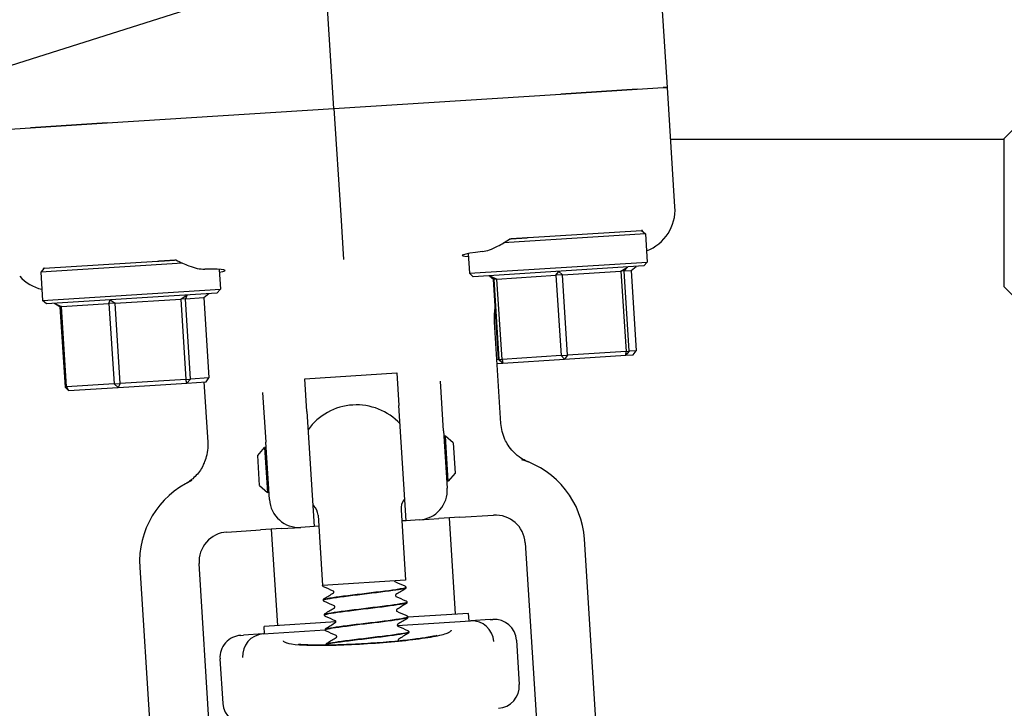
# Model space of a CAD drawing. Header units: inches. Extents: x 24 to 1128, y -69 to 748.
# Tile 618 of 656: x 622.83 to 626.98, y 682.27 to 685.17. Entities that reach past the tile are written whole.
import ezdxf

# ---------------------------------------------------------------- set-up
doc = ezdxf.new("R2010")
doc.units = ezdxf.units.IN
doc.header["$LTSCALE"] = 32
doc.header["$MEASUREMENT"] = 0
doc.layers.add('Visible (ANSI)', color=7, linetype='Continuous', lineweight=30)

msp = doc.modelspace()

# ---------------------------------------------------------------- linework, layer by layer
at = {"layer": 'Visible (ANSI)'}
for p, q in [((624.15428, 684.79729), (624.12203, 685.30594)), ((623.58397, 685.22853), (622.64463, 684.93101)), ((625.55771, 684.88627), (625.53585, 685.23103)), ((625.10902, 684.85782), (625.43061, 684.87821)), ((625.43061, 684.87821), (625.10902, 684.85782)), ((625.43061, 684.87821), (625.5402, 684.88516)), ((625.43061, 684.87821), (625.5402, 684.88516)), ((625.54793, 684.88565), (625.5402, 684.88516)), ((625.5402, 684.88516), (625.54793, 684.88565)), ((625.55771, 684.88627), (625.54793, 684.88565)), ((625.54793, 684.88565), (625.55771, 684.88627)), ((625.58956, 684.38388), (625.55771, 684.88627)), ((624.15428, 684.79729), (625.10902, 684.85782)), ((624.15428, 684.79729), (625.10902, 684.85782)), ((623.19953, 684.73675), (624.15428, 684.79729)), ((623.19953, 684.73675), (624.15428, 684.79729)), ((624.15428, 684.79729), (624.18272, 684.34875)), ((622.76835, 684.70941), (622.87794, 684.71636)), ((622.76835, 684.70941), (622.87794, 684.71636)), ((622.87794, 684.71636), (623.19953, 684.73675)), ((623.19953, 684.73675), (622.87794, 684.71636)), ((626.97563, 684.67133), (627.03813, 684.73383)), ((626.97563, 684.04633), (626.97563, 684.67133)), ((625.57152, 684.66853), (626.97563, 684.66853)), ((624.18272, 684.34875), (624.19458, 684.16166)), ((625.46528, 684.26981), (624.86835, 684.23196)), ((624.97156, 684.25416), (625.4487, 684.28442)), ((625.45239, 684.28465), (625.4487, 684.28442)), ((625.4487, 684.28442), (625.46528, 684.26981)), ((625.46528, 684.26981), (625.4728, 684.1513)), ((624.71904, 684.18683), (624.7243, 684.10384)), ((623.51733, 684.1463), (622.92039, 684.10845)), ((622.935, 684.12504), (623.41214, 684.15529)), ((624.7243, 684.10384), (625.4728, 684.1513)), ((625.45819, 684.13472), (624.74088, 684.08924)), ((625.40473, 684.11567), (625.42583, 684.13267)), ((625.45819, 684.13472), (625.4728, 684.1513)), ((622.935, 684.12504), (622.92039, 684.10845)), ((622.92039, 684.10845), (622.92791, 683.98994)), ((622.935, 684.12504), (622.93131, 684.1248)), ((623.67114, 684.12039), (623.67641, 684.0374)), ((624.74088, 684.08924), (624.7243, 684.10384)), ((624.80865, 684.09353), (624.82535, 684.07894)), ((624.81035, 684.09364), (624.84043, 684.07989)), ((624.82681, 684.07903), (624.81035, 684.09364)), ((624.84043, 684.07989), (625.0886, 684.09563)), ((625.0886, 684.09563), (625.10125, 684.11209)), ((625.11561, 684.09734), (625.0886, 684.09563)), ((625.0886, 684.09563), (625.11003, 683.75756)), ((625.10125, 684.11209), (625.11561, 684.09734)), ((625.11561, 684.09734), (625.36232, 684.11298)), ((625.13704, 683.75927), (625.11561, 684.09734)), ((625.36232, 684.11298), (625.39043, 684.13042)), ((625.3757, 684.11383), (625.36232, 684.11298)), ((625.36232, 684.11298), (625.38375, 683.77491)), ((625.39043, 684.13042), (625.3757, 684.11383)), ((625.3757, 684.11383), (625.40473, 684.11567)), ((625.39714, 683.77576), (625.3757, 684.11383)), ((625.40473, 684.11567), (625.42616, 683.7776)), ((624.82535, 684.07894), (624.82681, 684.07903)), ((624.84679, 683.74087), (624.82535, 684.07894)), ((624.84043, 684.07989), (624.82681, 684.07903)), ((624.82681, 684.07903), (624.84825, 683.74096)), ((624.86187, 683.74182), (624.84043, 684.07989)), ((622.92791, 683.98994), (623.67641, 684.0374)), ((623.6618, 684.02082), (622.94449, 683.97534)), ((623.51032, 683.99556), (623.53701, 684.01291)), ((623.53701, 684.01291), (623.52965, 683.99678)), ((623.60701, 684.00169), (623.62769, 684.01866)), ((623.6618, 684.02082), (623.67641, 684.0374)), ((626.97563, 684.04633), (627.03813, 683.98383)), ((622.94449, 683.97534), (622.92791, 683.98994)), ((622.9786, 683.9775), (623.00792, 683.9637)), ((623.00126, 683.96328), (622.9786, 683.9775)), ((623.00792, 683.9637), (623.20744, 683.97635)), ((623.20744, 683.97635), (623.21246, 683.99233)), ((623.23344, 683.978), (623.20744, 683.97635)), ((623.20744, 683.97635), (623.22887, 683.63828)), ((623.21246, 683.99233), (623.23344, 683.978)), ((623.23344, 683.978), (623.51032, 683.99556)), ((623.25487, 683.63993), (623.23344, 683.978)), ((623.52965, 683.99678), (623.51032, 683.99556)), ((623.51032, 683.99556), (623.53175, 683.65749)), ((623.52965, 683.99678), (623.60701, 684.00169)), ((623.55108, 683.65871), (623.52965, 683.99678)), ((623.60701, 684.00169), (623.62845, 683.66362)), ((623.00792, 683.9637), (623.00126, 683.96328)), ((623.00126, 683.96328), (623.02269, 683.62521)), ((623.02936, 683.62563), (623.00792, 683.9637)), ((624.85707, 683.47165), (624.83004, 683.89801)), ((625.11003, 683.75756), (625.13704, 683.75927)), ((625.13704, 683.75927), (625.12448, 683.74282)), ((625.12448, 683.74282), (625.38257, 683.75918)), ((625.38375, 683.77491), (625.13704, 683.75927)), ((625.39714, 683.77576), (625.38257, 683.75918)), ((625.38257, 683.75918), (625.38375, 683.77491)), ((625.38257, 683.75918), (625.41416, 683.76118)), ((625.38375, 683.77491), (625.39714, 683.77576)), ((625.42616, 683.7776), (625.39714, 683.77576)), ((625.41416, 683.76118), (625.42616, 683.7776)), ((624.84679, 683.74087), (624.84003, 683.74044)), ((624.84102, 683.72484), (624.86334, 683.72626)), ((624.84825, 683.74096), (624.84679, 683.74087)), ((624.84679, 683.74087), (624.86334, 683.72626)), ((624.84825, 683.74096), (624.86187, 683.74182)), ((624.86486, 683.72636), (624.84825, 683.74096)), ((625.11003, 683.75756), (624.86187, 683.74182)), ((624.86187, 683.74182), (624.86486, 683.72636)), ((624.86334, 683.72626), (624.86486, 683.72636)), ((624.86486, 683.72636), (625.12448, 683.74282)), ((625.12448, 683.74282), (625.11003, 683.75756)), ((624.03223, 683.66035), (624.41895, 683.68487)), ((624.41895, 683.68487), (624.42769, 683.54701)), ((623.22887, 683.63828), (623.02936, 683.62563)), ((623.22887, 683.63828), (623.25487, 683.63993)), ((623.24563, 683.62369), (623.22887, 683.63828)), ((623.24563, 683.62369), (623.53528, 683.64205)), ((623.25487, 683.63993), (623.24563, 683.62369)), ((623.53175, 683.65749), (623.25487, 683.63993)), ((623.53175, 683.65749), (623.55108, 683.65871)), ((623.53528, 683.64205), (623.53175, 683.65749)), ((623.55108, 683.65871), (623.53528, 683.64205)), ((623.53528, 683.64205), (623.61621, 683.64718)), ((623.62845, 683.66362), (623.55108, 683.65871)), ((623.62455, 683.3935), (623.60849, 683.6467)), ((623.61621, 683.64718), (623.62845, 683.66362)), ((624.04097, 683.52249), (624.03223, 683.66035)), ((624.61601, 683.44125), (624.60275, 683.65048)), ((623.02269, 683.62521), (623.02936, 683.62563)), ((623.03691, 683.61045), (623.02269, 683.62521)), ((623.02936, 683.62563), (623.03691, 683.61045)), ((623.03691, 683.61045), (623.24563, 683.62369)), ((623.85425, 683.60302), (623.86751, 683.39379)), ((624.04097, 683.52249), (624.07165, 683.03853)), ((624.45838, 683.06305), (624.42769, 683.54701)), ((624.61601, 683.44125), (624.63135, 683.19927)), ((623.88286, 683.15181), (623.86751, 683.39379)), ((624.62367, 683.41923), (624.61743, 683.41883)), ((624.63569, 683.22961), (624.62367, 683.41923)), ((624.65684, 683.39002), (624.62367, 683.41923)), ((624.65684, 683.39002), (624.6649, 683.26277)), ((623.83349, 683.33781), (623.8627, 683.37098)), ((623.86894, 683.37137), (623.8627, 683.37098)), ((623.8627, 683.37098), (623.87472, 683.18136)), ((623.84156, 683.21057), (623.83349, 683.33781)), ((624.6649, 683.26277), (624.63569, 683.22961)), ((624.63569, 683.22961), (624.62946, 683.22921)), ((623.84156, 683.21057), (623.87472, 683.18136)), ((623.88096, 683.18175), (623.87472, 683.18136)), ((624.4367, 683.10867), (624.45548, 682.81237)), ((624.0874, 683.08653), (624.10619, 682.79022)), ((624.45838, 683.06305), (624.43966, 683.06187)), ((624.51451, 683.06661), (624.45838, 683.06305)), ((624.51451, 683.06661), (624.596, 683.07178)), ((624.68476, 683.07741), (624.596, 683.07178)), ((624.63926, 683.07452), (624.66497, 682.66909)), ((624.68476, 683.07741), (624.82639, 683.08639)), ((623.70364, 683.0152), (623.84527, 683.02418)), ((623.93403, 683.02981), (623.84527, 683.02418)), ((623.89077, 683.02707), (623.91647, 682.62163)), ((623.93403, 683.02981), (624.01552, 683.03498)), ((624.07165, 683.03853), (624.01552, 683.03498)), ((624.09037, 683.03972), (624.07165, 683.03853)), ((625.27973, 681.86262), (625.20855, 682.98537)), ((624.95905, 682.96955), (625.03023, 681.8468)), ((623.3373, 682.86672), (623.40849, 681.74398)), ((623.65799, 681.7598), (623.5868, 682.88254)), ((624.45548, 682.81237), (624.10619, 682.79022)), ((624.45738, 682.78249), (624.45742, 682.78187)), ((624.11006, 682.72912), (624.1101, 682.7285)), ((624.46134, 682.72005), (624.46138, 682.71943)), ((624.11402, 682.66668), (624.11406, 682.66606)), ((624.42118, 682.62232), (624.72895, 682.64183)), ((624.4653, 682.65761), (624.46534, 682.65699)), ((624.72111, 682.67265), (624.46532, 682.65643)), ((624.72308, 682.64146), (624.72111, 682.67265)), ((624.81149, 682.64707), (624.72895, 682.64183)), ((624.81149, 682.64707), (624.82288, 682.64779)), ((623.85645, 682.58651), (624.1181, 682.6031)), ((624.16224, 682.63721), (623.86034, 682.61807)), ((623.86231, 682.58688), (623.86034, 682.61807)), ((624.11798, 682.60425), (624.11802, 682.60363)), ((623.76251, 682.58055), (623.77391, 682.58128)), ((623.85645, 682.58651), (623.77391, 682.58128)), ((624.46926, 682.59517), (624.46929, 682.59455)), ((624.92238, 682.56016), (624.93424, 682.37303)), ((624.12194, 682.54181), (624.12198, 682.54119)), ((623.67488, 682.48106), (623.68675, 682.29394))]:
    msp.add_line(p, q, dxfattribs=at)
for centre, radius, start, end in [((624.2492, 683.30029), 0.25, 42.82295, 144.43301), ((624.8343, 682.96164), 0.375, 3.62798, 72.73227), ((623.71155, 682.89045), 0.375, 114.52369, 183.62798), ((624.5066, 683.19136), 0.125, 273.62798, 3.62798), ((624.00761, 683.15972), 0.125, 183.62798, 273.62798), ((624.49907, 683.11263), 0.0625, 143.09218, 183.62798), ((624.2492, 683.30029), 0.25, 323.09218, 324.43301), ((624.2492, 683.30029), 0.25, 222.82295, 224.16378), ((624.02502, 683.08257), 0.0625, 3.62798, 44.16378), ((624.8343, 682.96164), 0.125, 3.62798, 93.62798), ((623.71155, 682.89045), 0.125, 93.62798, 183.62798), ((624.82882, 682.55423), 0.09375, 3.62798, 93.62798), ((623.76845, 682.48699), 0.09375, 93.62798, 183.62798), ((624.84068, 682.3671), 0.09375, 273.62798, 3.62798), ((623.78031, 682.29987), 0.09375, 183.62798, 273.62798)]:
    msp.add_arc(centre, radius, start, end, dxfattribs=at)
for centre, major_axis, ratio, start_param, end_param in [((625.40072, 684.37299), (-0.18338, 0.04709), 0.9903423, 2.1937689, 3.4534494), ((625.09367, 684.20454), (0.3992, 0.02531), 0.0433333, 2.4752022, 3.4970139), ((622.97141, 684.21895), (0.17596, 0.06988), 0.9903423, 3.5077861, 4.0894164), ((623.29728, 684.09064), (0.3992, 0.02531), 0.0433333, 5.9277641, 6.9495757), ((624.50951, 682.53398), (0.23898, 0.10328), 0.1325254, 0.3357379, 0.3537118), ((624.73574, 682.54832), (-0.02413, 0.09068), 0.976791, 4.5200982, 6.0729206), ((623.86152, 682.49289), (-0.01248, -0.093), 0.976791, 3.3518573, 4.9046798), ((624.08776, 682.50724), (-0.25011, 0.07226), 0.1325254, 5.9294735, 5.9474474)]:
    msp.add_ellipse(centre, major_axis=major_axis, ratio=ratio, start_param=start_param, end_param=end_param, dxfattribs=at)
for points in [[(625.45239, 684.28465), (625.45196, 684.28387), (625.45153, 684.28309), (625.45108, 684.28232)], [(624.83004, 683.89801), (624.8288, 683.9175), (624.82985, 683.93703), (624.83314, 683.9562)], [(624.41123, 682.8068), (624.42508, 682.8006), (624.43894, 682.79442), (624.4528, 682.78824)], [(624.15229, 682.76662), (624.13844, 682.77282), (624.12458, 682.77901), (624.11072, 682.78518)], [(624.4536, 682.77558), (624.44062, 682.7677), (624.42765, 682.75981), (624.41469, 682.7519)], [(624.11388, 682.73541), (624.12685, 682.74329), (624.13983, 682.75118), (624.15279, 682.75908)], [(624.15625, 682.70419), (624.1424, 682.71039), (624.12854, 682.71657), (624.11468, 682.72275)], [(624.41518, 682.74436), (624.42904, 682.73816), (624.44289, 682.73198), (624.45676, 682.7258)], [(624.11784, 682.67297), (624.13081, 682.68085), (624.14379, 682.68874), (624.15675, 682.69664)], [(624.45756, 682.71314), (624.44458, 682.70526), (624.43161, 682.69737), (624.41865, 682.68947)], [(624.41914, 682.68193), (624.43299, 682.67573), (624.44685, 682.66954), (624.46071, 682.66337)], [(624.16021, 682.64175), (624.14636, 682.64795), (624.1325, 682.65413), (624.11864, 682.66031)], [(624.46152, 682.6507), (624.44854, 682.64282), (624.43557, 682.63493), (624.42261, 682.62703)], [(624.1218, 682.61053), (624.13477, 682.61841), (624.14774, 682.6263), (624.16071, 682.63421)], [(624.4231, 682.61949), (624.43695, 682.61329), (624.45081, 682.60711), (624.46467, 682.60093)], [(624.16417, 682.57931), (624.15032, 682.58551), (624.13646, 682.5917), (624.1226, 682.59787)], [(624.12575, 682.5481), (624.13873, 682.55598), (624.1517, 682.56387), (624.16467, 682.57177)], [(624.46548, 682.58827), (624.4525, 682.58039), (624.43953, 682.5725), (624.42656, 682.56459)], [(624.42706, 682.55705), (624.42733, 682.55693), (624.4276, 682.55681), (624.42787, 682.55669)], [(624.1225, 682.53924), (624.12225, 682.53982), (624.12205, 682.54048), (624.12198, 682.54116)]]:
    msp.add_open_spline(points, degree=3, dxfattribs=at)
for points, knots in [([(624.7792, 684.19534), (624.79804, 684.19758), (624.82009, 684.2057), (624.86025, 684.22657), (624.87778, 684.23742), (624.89486, 684.2493)], [2.4581256, 2.4581256, 2.4581256, 2.4581256, 2.68988255, 2.68988255, 2.85814401, 2.85814401, 2.85814401, 2.85814401]), ([(623.48884, 684.16015), (623.50732, 684.15051), (623.52611, 684.14195), (623.56858, 684.12632), (623.59144, 684.12107), (623.61039, 684.12123)], [0.52955844, 0.52955844, 0.52955844, 0.52955844, 0.6981502, 0.6981502, 0.92955653, 0.92955653, 0.92955653, 0.92955653]), ([(622.9329, 684.12265), (622.93263, 684.12301), (622.93236, 684.12337), (622.93183, 684.12409), (622.93157, 684.12444), (622.93131, 684.1248)], [2.930890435, 2.930890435, 2.930890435, 2.930890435, 2.936136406, 2.936136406, 2.941287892, 2.941287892, 2.941287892, 2.941287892]), ([(624.88728, 683.38088), (624.88222, 683.38861), (624.87773, 683.39672), (624.86422, 683.4261), (624.85853, 683.44864), (624.85707, 683.47165)], [0.29103261, 0.29103261, 0.29103261, 0.29103261, 0.36171436, 0.36171436, 0.53738428, 0.53738428, 0.53738428, 0.53738428]), ([(623.60605, 683.29965), (623.61009, 683.30795), (623.61351, 683.31657), (623.62321, 683.34741), (623.626, 683.37049), (623.62455, 683.3935)], [0.29103261, 0.29103261, 0.29103261, 0.29103261, 0.36171436, 0.36171436, 0.53738428, 0.53738428, 0.53738428, 0.53738428]), ([(624.96677, 683.31274), (624.96578, 683.31319), (624.96482, 683.31364), (624.95388, 683.3188), (624.93161, 683.33028), (624.90129, 683.36154), (624.89381, 683.37089), (624.88728, 683.38088)], [0.01027275, 0.01027275, 0.01027275, 0.01027275, 0.01655356, 0.01655356, 0.11390533, 0.11390533, 0.15067112, 0.15067112, 0.15067112, 0.15067112]), ([(624.97423, 683.30955), (624.97413, 683.30959), (624.97404, 683.30963), (624.97149, 683.31066), (624.9691, 683.31169), (624.96677, 683.31274)], [-0.369912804, -0.369912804, -0.369912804, -0.369912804, -0.369497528, -0.369497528, -0.358790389, -0.358790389, -0.358790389, -0.358790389]), ([(623.60605, 683.29965), (623.59799, 683.28307), (623.58753, 683.26778), (623.56131, 683.23945), (623.54813, 683.23002), (623.53857, 683.22374), (623.53704, 683.22278), (623.5358, 683.22201)], [0, 0, 0, 0, 0.14044728, 0.14044728, 0.29472543, 0.29472543, 0.32889511, 0.32889511, 0.32889511, 0.32889511]), ([(623.5358, 683.22201), (623.53362, 683.22067), (623.53138, 683.21935), (623.52898, 683.21801), (623.52889, 683.21796), (623.5288, 683.21791)], [-0.020804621, -0.020804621, -0.020804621, -0.020804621, 0, 0, 0.00080674, 0.00080674, 0.00080674, 0.00080674]), ([(624.40935, 682.80944), (624.40964, 682.80836), (624.41025, 682.80761), (624.41099, 682.80691), (624.41119, 682.80682), (624.41123, 682.8068), (624.41123, 682.8068), (624.41123, 682.8068)], [0, 0, 0, 0, 0.019585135, 0.019585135, 0.03717489, 0.03717489, 0.039574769, 0.039574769, 0.039574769, 0.039574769]), ([(624.11072, 682.78518), (624.11003, 682.78549), (624.10929, 682.78587), (624.10806, 682.78693), (624.10762, 682.78739), (624.10681, 682.7886), (624.10645, 682.78937), (624.10626, 682.79023)], [0, 0, 0, 0, 0.023435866, 0.023435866, 0.035520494, 0.035520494, 0.047958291, 0.047958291, 0.047958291, 0.047958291]), ([(624.11044, 682.72849), (624.11027, 682.73005), (624.11635, 682.73201), (624.12866, 682.73436), (624.15289, 682.73898), (624.20064, 682.74509), (624.25365, 682.75154), (624.30645, 682.75796), (624.36321, 682.76463), (624.40238, 682.77019), (624.43714, 682.77512), (624.45732, 682.77913), (624.45737, 682.78186)], [94.2450706, 94.2450706, 94.2450706, 94.2450706, 94.7168163, 94.7168163, 94.7168163, 95.6446581, 95.6446581, 95.6446581, 96.5689115, 96.5689115, 96.5689115, 97.3893723, 97.3893723, 97.3893723, 97.3893723]), ([(624.45721, 682.7825), (624.45722, 682.78013), (624.44243, 682.77681), (624.4154, 682.77272), (624.38025, 682.7674), (624.32525, 682.76082), (624.27148, 682.75432), (624.21774, 682.74783), (624.16651, 682.74149), (624.13746, 682.73656), (624.11958, 682.73352), (624.11036, 682.73104), (624.11036, 682.72914)], [-103.6752666, -103.6752666, -103.6752666, -103.6752666, -102.9605503, -102.9605503, -102.9605503, -102.0313957, -102.0313957, -102.0313957, -101.1024988, -101.1024988, -101.1024988, -100.5309649, -100.5309649, -100.5309649, -100.5309649]), ([(624.15434, 682.76296), (624.15427, 682.76417), (624.15369, 682.76525), (624.15284, 682.76628), (624.15254, 682.76647), (624.15232, 682.76661), (624.15229, 682.76663), (624.15229, 682.76663)], [0, 0, 0, 0, 0.02017106, 0.02017106, 0.036592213, 0.036592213, 0.045399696, 0.045399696, 0.045399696, 0.045399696]), ([(624.4528, 682.78824), (624.45353, 682.78791), (624.45432, 682.78751), (624.45564, 682.7863), (624.45612, 682.78577), (624.45694, 682.78436), (624.45727, 682.78346), (624.45738, 682.78251)], [0, 0, 0, 0, 0.024898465, 0.024898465, 0.037820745, 0.037820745, 0.051208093, 0.051208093, 0.051208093, 0.051208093]), ([(624.45742, 682.78184), (624.45744, 682.78056), (624.45704, 682.77933), (624.45604, 682.77761), (624.45549, 682.77703), (624.4545, 682.77616), (624.45404, 682.77585), (624.4536, 682.77558)], [0, 0, 0, 0, 0.017960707, 0.017960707, 0.035135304, 0.035135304, 0.051182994, 0.051182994, 0.051182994, 0.051182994]), ([(624.11006, 682.72915), (624.11004, 682.73042), (624.11044, 682.73165), (624.11143, 682.73338), (624.11199, 682.73396), (624.11298, 682.73483), (624.11343, 682.73514), (624.11388, 682.73541)], [0, 0, 0, 0, 0.017960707, 0.017960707, 0.035135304, 0.035135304, 0.051182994, 0.051182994, 0.051182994, 0.051182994]), ([(624.11468, 682.72275), (624.11394, 682.72307), (624.11316, 682.72348), (624.11183, 682.72468), (624.11136, 682.72522), (624.11054, 682.72662), (624.11021, 682.72753), (624.1101, 682.72847)], [0, 0, 0, 0, 0.024898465, 0.024898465, 0.037820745, 0.037820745, 0.051208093, 0.051208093, 0.051208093, 0.051208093]), ([(624.15279, 682.75908), (624.15285, 682.75912), (624.15301, 682.75924), (624.15349, 682.75981), (624.15377, 682.76021), (624.15424, 682.76138), (624.15439, 682.76217), (624.15434, 682.76296)], [0.008751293, 0.008751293, 0.008751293, 0.008751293, 0.024017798, 0.024017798, 0.03673453, 0.03673453, 0.049915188, 0.049915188, 0.049915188, 0.049915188]), ([(624.41471, 682.75192), (624.41467, 682.75189), (624.4145, 682.75178), (624.41399, 682.75117), (624.4137, 682.75077), (624.41324, 682.7496), (624.41309, 682.74881), (624.41314, 682.74803)], [0.006616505, 0.006616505, 0.006616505, 0.006616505, 0.024017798, 0.024017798, 0.03673453, 0.03673453, 0.049915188, 0.049915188, 0.049915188, 0.049915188]), ([(624.41314, 682.74803), (624.41321, 682.74682), (624.41378, 682.74573), (624.41464, 682.74471), (624.41494, 682.74451), (624.41516, 682.74438), (624.41519, 682.74436), (624.41519, 682.74436)], [0, 0, 0, 0, 0.02017106, 0.02017106, 0.036592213, 0.036592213, 0.045399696, 0.045399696, 0.045399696, 0.045399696]), ([(624.45676, 682.7258), (624.45749, 682.72547), (624.45828, 682.72507), (624.4596, 682.72387), (624.46008, 682.72333), (624.4609, 682.72192), (624.46123, 682.72102), (624.46134, 682.72008)], [0, 0, 0, 0, 0.024898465, 0.024898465, 0.037820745, 0.037820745, 0.051208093, 0.051208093, 0.051208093, 0.051208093]), ([(624.11425, 682.66605), (624.11408, 682.66684), (624.11557, 682.66773), (624.11881, 682.66873), (624.13134, 682.67262), (624.16978, 682.67815), (624.21935, 682.68438), (624.26881, 682.6906), (624.32817, 682.69745), (624.37473, 682.70349), (624.4212, 682.70951), (624.45384, 682.71466), (624.46017, 682.71814), (624.461, 682.7186), (624.46137, 682.71902), (624.46131, 682.71942)], [87.9618853, 87.9618853, 87.9618853, 87.9618853, 88.2020629, 88.2020629, 88.2020629, 89.131595, 89.131595, 89.131595, 90.0591077, 90.0591077, 90.0591077, 90.9847722, 90.9847722, 90.9847722, 91.106187, 91.106187, 91.106187, 91.106187]), ([(624.46134, 682.72008), (624.46134, 682.72007), (624.46134, 682.72006), (624.46134, 682.72005), (624.46154, 682.71698), (624.43504, 682.71221), (624.39202, 682.7064), (624.34901, 682.70059), (624.29052, 682.69379), (624.23889, 682.68744), (624.18727, 682.68108), (624.14374, 682.67524), (624.12495, 682.67096), (624.11767, 682.6693), (624.11417, 682.66789), (624.11432, 682.6667)], [-97.3920813, -97.3920813, -97.3920813, -97.3920813, -97.3894346, -97.3894346, -97.3894346, -96.461786, -96.461786, -96.461786, -95.5343789, -95.5343789, -95.5343789, -94.6072107, -94.6072107, -94.6072107, -94.2477796, -94.2477796, -94.2477796, -94.2477796]), ([(624.1583, 682.70052), (624.15822, 682.70173), (624.15765, 682.70281), (624.15679, 682.70384), (624.1565, 682.70403), (624.15628, 682.70417), (624.15624, 682.70419), (624.15624, 682.70419)], [0, 0, 0, 0, 0.02017106, 0.02017106, 0.036592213, 0.036592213, 0.045399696, 0.045399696, 0.045399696, 0.045399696]), ([(624.15675, 682.69664), (624.15681, 682.69668), (624.15697, 682.69681), (624.15745, 682.69737), (624.15773, 682.69778), (624.1582, 682.69895), (624.15835, 682.69974), (624.1583, 682.70052)], [0.008751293, 0.008751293, 0.008751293, 0.008751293, 0.024017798, 0.024017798, 0.03673453, 0.03673453, 0.049915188, 0.049915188, 0.049915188, 0.049915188]), ([(624.41867, 682.68948), (624.41863, 682.68946), (624.41846, 682.68935), (624.41795, 682.68874), (624.41766, 682.68833), (624.4172, 682.68716), (624.41704, 682.68638), (624.41709, 682.68559)], [0.006616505, 0.006616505, 0.006616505, 0.006616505, 0.024017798, 0.024017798, 0.03673453, 0.03673453, 0.049915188, 0.049915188, 0.049915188, 0.049915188]), ([(624.41709, 682.68559), (624.41717, 682.68438), (624.41774, 682.6833), (624.4186, 682.68227), (624.4189, 682.68208), (624.41912, 682.68194), (624.41915, 682.68192), (624.41915, 682.68192)], [0, 0, 0, 0, 0.02017106, 0.02017106, 0.036592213, 0.036592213, 0.045399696, 0.045399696, 0.045399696, 0.045399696]), ([(624.46138, 682.7194), (624.4614, 682.71812), (624.461, 682.7169), (624.46, 682.71517), (624.45945, 682.71459), (624.45846, 682.71372), (624.458, 682.71341), (624.45756, 682.71314)], [0, 0, 0, 0, 0.017960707, 0.017960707, 0.035135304, 0.035135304, 0.051182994, 0.051182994, 0.051182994, 0.051182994]), ([(624.11402, 682.66671), (624.114, 682.66799), (624.1144, 682.66921), (624.11539, 682.67094), (624.11595, 682.67152), (624.11694, 682.67239), (624.11739, 682.6727), (624.11784, 682.67297)], [0, 0, 0, 0, 0.017960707, 0.017960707, 0.035135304, 0.035135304, 0.051182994, 0.051182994, 0.051182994, 0.051182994]), ([(624.11864, 682.66031), (624.1179, 682.66064), (624.11712, 682.66104), (624.11579, 682.66225), (624.11532, 682.66278), (624.11449, 682.66419), (624.11417, 682.66509), (624.11406, 682.66604)], [0, 0, 0, 0, 0.024898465, 0.024898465, 0.037820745, 0.037820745, 0.051208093, 0.051208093, 0.051208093, 0.051208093]), ([(624.46514, 682.65763), (624.46529, 682.65695), (624.46418, 682.65618), (624.46176, 682.65534), (624.45096, 682.65157), (624.41426, 682.64617), (624.36567, 682.64001), (624.31709, 682.63385), (624.25777, 682.62701), (624.21032, 682.62092), (624.16287, 682.61483), (624.12841, 682.60957), (624.12008, 682.60596), (624.11865, 682.60535), (624.11799, 682.60478), (624.11808, 682.60425)], [-91.108896, -91.108896, -91.108896, -91.108896, -90.9008742, -90.9008742, -90.9008742, -89.9748609, -89.9748609, -89.9748609, -89.0490707, -89.0490707, -89.0490707, -88.1235008, -88.1235008, -88.1235008, -87.9645943, -87.9645943, -87.9645943, -87.9645943]), ([(624.11802, 682.6036), (624.11801, 682.60368), (624.11802, 682.60377), (624.11805, 682.60385), (624.11906, 682.60699), (624.14652, 682.6118), (624.18996, 682.61763), (624.23336, 682.62345), (624.29169, 682.63022), (624.34286, 682.63653), (624.39399, 682.64284), (624.43676, 682.64862), (624.45497, 682.65284), (624.46188, 682.65445), (624.4652, 682.65582), (624.46505, 682.65697)], [81.6787, 81.6787, 81.6787, 81.6787, 81.7038978, 81.7038978, 81.7038978, 82.6277161, 82.6277161, 82.6277161, 83.5507651, 83.5507651, 83.5507651, 84.4730857, 84.4730857, 84.4730857, 84.8230016, 84.8230016, 84.8230016, 84.8230016]), ([(624.16226, 682.63809), (624.16218, 682.63929), (624.16161, 682.64038), (624.16075, 682.6414), (624.16045, 682.6416), (624.16024, 682.64173), (624.1602, 682.64175), (624.1602, 682.64175)], [0, 0, 0, 0, 0.02017106, 0.02017106, 0.036592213, 0.036592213, 0.045399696, 0.045399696, 0.045399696, 0.045399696]), ([(624.46071, 682.66337), (624.46145, 682.66304), (624.46224, 682.66263), (624.46356, 682.66143), (624.46404, 682.6609), (624.46486, 682.65949), (624.46519, 682.65859), (624.46529, 682.65764)], [0, 0, 0, 0, 0.024898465, 0.024898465, 0.037820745, 0.037820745, 0.051208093, 0.051208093, 0.051208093, 0.051208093]), ([(624.46534, 682.65696), (624.46536, 682.65569), (624.46496, 682.65446), (624.46396, 682.65273), (624.4634, 682.65215), (624.46242, 682.65128), (624.46196, 682.65097), (624.46152, 682.6507)], [0, 0, 0, 0, 0.017960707, 0.017960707, 0.035135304, 0.035135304, 0.051182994, 0.051182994, 0.051182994, 0.051182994]), ([(624.11798, 682.60427), (624.11796, 682.60555), (624.11836, 682.60678), (624.11935, 682.6085), (624.11991, 682.60909), (624.1209, 682.60995), (624.12135, 682.61026), (624.1218, 682.61053)], [0, 0, 0, 0, 0.017960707, 0.017960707, 0.035135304, 0.035135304, 0.051182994, 0.051182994, 0.051182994, 0.051182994]), ([(624.1226, 682.59787), (624.12186, 682.5982), (624.12107, 682.5986), (624.11975, 682.59981), (624.11928, 682.60034), (624.11845, 682.60175), (624.11812, 682.60265), (624.11802, 682.6036)], [0, 0, 0, 0, 0.024898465, 0.024898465, 0.037820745, 0.037820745, 0.051208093, 0.051208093, 0.051208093, 0.051208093]), ([(624.16071, 682.63421), (624.16077, 682.63425), (624.16093, 682.63437), (624.16141, 682.63494), (624.16169, 682.63534), (624.16216, 682.63651), (624.16231, 682.6373), (624.16226, 682.63809)], [0.008751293, 0.008751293, 0.008751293, 0.008751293, 0.024017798, 0.024017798, 0.03673453, 0.03673453, 0.049915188, 0.049915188, 0.049915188, 0.049915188]), ([(624.42262, 682.62704), (624.42259, 682.62702), (624.42242, 682.62691), (624.42191, 682.6263), (624.42162, 682.6259), (624.42116, 682.62473), (624.421, 682.62394), (624.42105, 682.62315)], [0.006616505, 0.006616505, 0.006616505, 0.006616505, 0.024017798, 0.024017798, 0.03673453, 0.03673453, 0.049915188, 0.049915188, 0.049915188, 0.049915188]), ([(624.42105, 682.62315), (624.42113, 682.62195), (624.4217, 682.62086), (624.42256, 682.61984), (624.42286, 682.61964), (624.42307, 682.6195), (624.42311, 682.61949), (624.42311, 682.61949)], [0, 0, 0, 0, 0.02017106, 0.02017106, 0.036592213, 0.036592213, 0.045399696, 0.045399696, 0.045399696, 0.045399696]), ([(624.46467, 682.60093), (624.46541, 682.6006), (624.4662, 682.6002), (624.46752, 682.59899), (624.468, 682.59846), (624.46882, 682.59705), (624.46915, 682.59615), (624.46925, 682.5952)], [0, 0, 0, 0, 0.024898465, 0.024898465, 0.037820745, 0.037820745, 0.051208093, 0.051208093, 0.051208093, 0.051208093]), ([(624.63499, 682.59152), (624.63548, 682.59176), (624.63595, 682.592), (624.63842, 682.59328), (624.64022, 682.59432), (624.64449, 682.59709), (624.64661, 682.59881), (624.64869, 682.60097), (624.64913, 682.60146), (624.64956, 682.60201), (624.64961, 682.60207), (624.64966, 682.60212)], [0.05166308, 0.05166308, 0.05166308, 0.05166308, 0.07036558, 0.07036558, 0.15060424, 0.15060424, 0.28322209, 0.28322209, 0.32342002, 0.32342002, 0.3282584, 0.3282584, 0.3282584, 0.3282584]), ([(623.94012, 682.55714), (623.94018, 682.55709), (623.94023, 682.55703), (623.94072, 682.55656), (623.94121, 682.55613), (623.94354, 682.55425), (623.94587, 682.5528), (623.95047, 682.55059), (623.95239, 682.54978), (623.95499, 682.54883), (623.9555, 682.54865), (623.95601, 682.54847)], [-0.00483264, -0.00483264, -0.00483264, -0.00483264, 0, 0, 0.03929975, 0.03929975, 0.17286172, 0.17286172, 0.25278744, 0.25278744, 0.27153158, 0.27153158, 0.27153158, 0.27153158]), ([(623.95601, 682.54847), (623.96548, 682.54521), (623.98344, 682.54268), (624.03434, 682.53938), (624.06679, 682.53864), (624.14205, 682.53905), (624.18414, 682.54019), (624.2725, 682.54424), (624.31794, 682.5471), (624.40623, 682.55417), (624.44826, 682.55832), (624.5234, 682.56737), (624.5558, 682.57218), (624.60746, 682.58203), (624.62574, 682.58695), (624.63499, 682.59152)], [0, 0, 0, 0, 0.344205, 0.344205, 0.6883035, 0.6883035, 1.0322227, 1.0322227, 1.3758839, 1.3758839, 1.7193458, 1.7193458, 2.0628667, 2.0628667, 2.4173808, 2.4173808, 2.4173808, 2.4173808]), ([(624.58789, 682.57989), (624.58789, 682.57988), (624.58774, 682.57984), (624.58637, 682.57945), (624.58325, 682.57864), (624.57208, 682.57618), (624.56236, 682.57429), (624.535, 682.56969), (624.51591, 682.5669), (624.46908, 682.56096), (624.44065, 682.55785), (624.37874, 682.552), (624.34434, 682.54924), (624.27524, 682.54463), (624.24024, 682.54276), (624.17356, 682.54013), (624.14233, 682.53937), (624.08722, 682.53896), (624.06346, 682.53927), (624.02817, 682.54059), (624.01517, 682.54158), (624.00641, 682.54255), (624.00496, 682.54276), (624.00428, 682.54286), (624.00421, 682.54287), (624.00421, 682.54287)], [-3.9197905, -3.9197905, -3.9197905, -3.9197905, -3.8923457, -3.8923457, -3.779618, -3.779618, -3.6122028, -3.6122028, -3.3893232, -3.3893232, -3.1324583, -3.1324583, -2.8590136, -2.8590136, -2.5819763, -2.5819763, -2.308624, -2.308624, -2.0477624, -2.0477624, -1.8214592, -1.8214592, -1.7487926, -1.7487926, -1.7289388, -1.7289388, -1.7289388, -1.7289388]), ([(624.46894, 682.59518), (624.46913, 682.59386), (624.46477, 682.59224), (624.45575, 682.59033), (624.435, 682.58594), (624.39008, 682.58002), (624.33808, 682.57365), (624.2861, 682.56728), (624.22825, 682.56053), (624.18653, 682.55481), (624.1462, 682.54929), (624.12185, 682.54477), (624.12194, 682.54181)], [-84.8257107, -84.8257107, -84.8257107, -84.8257107, -84.4233738, -84.4233738, -84.4233738, -83.4988671, -83.4988671, -83.4988671, -82.5745653, -82.5745653, -82.5745653, -81.681409, -81.681409, -81.681409, -81.681409]), ([(624.12211, 682.54117), (624.1221, 682.54365), (624.13838, 682.54717), (624.16769, 682.55151), (624.20414, 682.55692), (624.25987, 682.56354), (624.31349, 682.57003), (624.36705, 682.57651), (624.41723, 682.58278), (624.44481, 682.58762), (624.46084, 682.59043), (624.46901, 682.59274), (624.46898, 682.59453)], [75.3955147, 75.3955147, 75.3955147, 75.3955147, 76.1425075, 76.1425075, 76.1425075, 77.0718173, 77.0718173, 77.0718173, 78.0001054, 78.0001054, 78.0001054, 78.5398163, 78.5398163, 78.5398163, 78.5398163]), ([(624.16622, 682.57565), (624.16614, 682.57685), (624.16557, 682.57794), (624.16471, 682.57896), (624.16441, 682.57916), (624.1642, 682.5793), (624.16416, 682.57931), (624.16416, 682.57931)], [0, 0, 0, 0, 0.02017106, 0.02017106, 0.036592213, 0.036592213, 0.045399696, 0.045399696, 0.045399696, 0.045399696]), ([(624.16467, 682.57177), (624.16473, 682.57181), (624.16489, 682.57193), (624.16537, 682.5725), (624.16565, 682.5729), (624.16611, 682.57407), (624.16627, 682.57486), (624.16622, 682.57565)], [0.008751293, 0.008751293, 0.008751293, 0.008751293, 0.024017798, 0.024017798, 0.03673453, 0.03673453, 0.049915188, 0.049915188, 0.049915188, 0.049915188]), ([(624.42658, 682.56461), (624.42655, 682.56458), (624.42638, 682.56447), (624.42586, 682.56386), (624.42558, 682.56346), (624.42512, 682.56229), (624.42496, 682.5615), (624.42501, 682.56071)], [0.006616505, 0.006616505, 0.006616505, 0.006616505, 0.024017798, 0.024017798, 0.03673453, 0.03673453, 0.049915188, 0.049915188, 0.049915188, 0.049915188]), ([(624.42501, 682.56071), (624.42509, 682.55951), (624.42566, 682.55842), (624.42652, 682.5574), (624.42682, 682.5572), (624.42703, 682.55707), (624.42707, 682.55705), (624.42707, 682.55705)], [0, 0, 0, 0, 0.02017106, 0.02017106, 0.036592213, 0.036592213, 0.045399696, 0.045399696, 0.045399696, 0.045399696]), ([(624.4693, 682.59453), (624.46932, 682.59325), (624.46892, 682.59202), (624.46792, 682.5903), (624.46736, 682.58971), (624.46637, 682.58885), (624.46592, 682.58854), (624.46548, 682.58827)], [0, 0, 0, 0, 0.017960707, 0.017960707, 0.035135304, 0.035135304, 0.051182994, 0.051182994, 0.051182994, 0.051182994]), ([(624.12193, 682.54184), (624.12191, 682.54311), (624.12231, 682.54434), (624.12331, 682.54607), (624.12387, 682.54665), (624.12486, 682.54752), (624.12531, 682.54783), (624.12575, 682.5481)], [0, 0, 0, 0, 0.017960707, 0.017960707, 0.035135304, 0.035135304, 0.051182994, 0.051182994, 0.051182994, 0.051182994])]:
    msp.add_open_spline(points, degree=3, knots=knots, dxfattribs=at)
for points, weights in [([(624.89486, 684.2493), (624.93313, 684.25173), (624.97156, 684.25416)], [0.999970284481, 0.999969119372, 0.999971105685]), ([(623.41214, 684.15529), (623.45057, 684.15773), (623.48884, 684.16015)], [0.999971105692, 0.99996911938, 0.999970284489])]:
    msp.add_rational_spline(points, weights, degree=2, dxfattribs=at)

doc.saveas('drawing.dxf')
